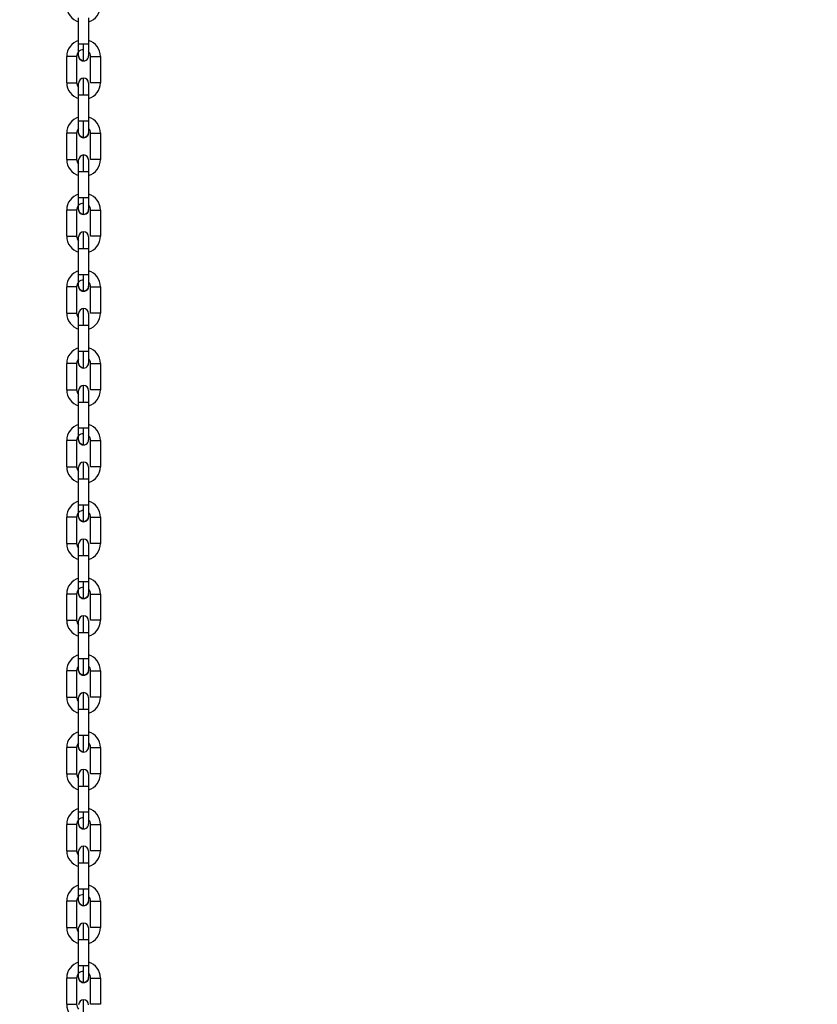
# Model space of a CAD drawing. Header units: inches. Extents: x 170 to 288, y 234 to 248.
# Tile 319 of 480: x 235.489 to 235.911, y 242.74 to 243.261. Entities that reach past the tile are written whole.
import ezdxf

# ---------------------------------------------------------------- set-up
doc = ezdxf.new("R2010")
doc.units = ezdxf.units.IN
doc.header["$LTSCALE"] = 0.25
doc.header["$MEASUREMENT"] = 0
doc.layers.add('ANNOTATIONS', color=1, linetype='Continuous')
doc.layers.add('STANDARD Z GUIDE MOTOR LH', color=7, linetype='Continuous')
doc.styles.add('ARIAL', font='arial.ttf', dxfattribs={"height": 0.09375})
doc.dimstyles.new('STANDARD$0', dxfattribs={"dimtxt": 0.09375, "dimasz": 0.09375, "dimexe": 0.03125, "dimexo": 0.046875, "dimgap": 0.09, "dimtad": 0, "dimtih": 1, "dimtoh": 1, "dimdec": 4, "dimzin": 0, "dimdsep": 46, "dimtxsty": 'ARIAL', "dimcen": 0.09, "dimadec": 0, "dimazin": 0, "dimtfac": 1, "dimtdec": 4, "dimtofl": 0, "dimtmove": 0, "dimatfit": 1, "dimfxl": 1, "dimtolj": 1, "dimtzin": 0, "dimarcsym": 0})

# ---------------------------------------------------------------- blocks, each defined once
blk = doc.blocks.new('*D42')
at = {"layer": 'ANNOTATIONS', "color": 0, "lineweight": -2, "transparency": 16777216}
for p, q in [((234.7269041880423, 244.1437778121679), (236.4418407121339, 244.1437778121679)), ((236.4105907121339, 244.0500278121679), (236.4105907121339, 242.2801168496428)), ((236.4105907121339, 240.2331944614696), (236.4105907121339, 242.0031054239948)), ((235.1331541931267, 240.1394444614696), (236.4418407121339, 240.1394444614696))]:
    blk.add_line(p, q, dxfattribs=at)
at = {"layer": 'ANNOTATIONS', "color": 0, "transparency": 16777216}
for points in [[(236.3949657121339, 244.0500278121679), (236.4262157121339, 244.0500278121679), (236.4105907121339, 244.1437778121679)], [(236.3949657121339, 240.2331944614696), (236.4262157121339, 240.2331944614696), (236.4105907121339, 240.1394444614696)]]:
    blk.add_solid(points, dxfattribs=at)
at = {"layer": 'defpoints', "color": 0, "transparency": 16777216}
for p in [(234.6800291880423, 244.1437778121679), (236.4105907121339, 244.1437778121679), (235.0862791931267, 240.1394444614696)]:
    blk.add_point(p, dxfattribs=at)
at = {"layer": 'ANNOTATIONS', "color": 0, "transparency": 16777216, "insert": (236.4105907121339, 242.1416111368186), "char_height": 0.09375, "attachment_point": 5, "style": 'ARIAL'}
blk.add_mtext('\\A1;OPENING HEIGHT', dxfattribs=at)

msp = doc.modelspace()

# ---------------------------------------------------------------- linework, layer by layer
at = {"layer": 'STANDARD Z GUIDE MOTOR LH'}
for p, q in [((235.5203995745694, 243.2478109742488), (235.5203998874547, 243.2617217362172)), ((235.5256492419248, 243.2617216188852), (235.5256489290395, 243.2478108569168)), ((235.5140999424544, 243.2274802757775), (235.5141002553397, 243.2413910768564)), ((235.5193496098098, 243.2413909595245), (235.5193492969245, 243.2274801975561)), ((235.5266984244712, 243.2274800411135), (235.5266986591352, 243.2413908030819)), ((235.5319480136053, 243.2413907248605), (235.53194770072, 243.2274799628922)), ((235.5203987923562, 243.2071495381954), (235.5203990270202, 243.2210603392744)), ((235.5203990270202, 243.2210603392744), (235.5230237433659, 243.2210603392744)), ((235.5256483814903, 243.2210602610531), (235.5256481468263, 243.2071494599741)), ((235.5256484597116, 243.2234205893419), (235.5256483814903, 243.2222633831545)), ((235.5140991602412, 243.1868188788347), (235.5140993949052, 243.2007296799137)), ((235.5193487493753, 243.2007295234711), (235.5193485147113, 243.1868188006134)), ((235.5266975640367, 243.1868186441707), (235.526697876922, 243.2007293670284)), ((235.5319471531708, 243.2007292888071), (235.5319469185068, 243.1868185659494)), ((235.5203979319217, 243.1664881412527), (235.520398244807, 243.1803989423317)), ((235.520398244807, 243.1803989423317), (235.5230228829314, 243.1803989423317)), ((235.5256475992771, 243.1803987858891), (235.5256472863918, 243.1664880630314)), ((235.5240270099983, 243.1664881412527), (235.5203979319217, 243.1664881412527)), ((235.5140982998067, 243.146157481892), (235.514098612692, 243.1600682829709)), ((235.5193479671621, 243.1600681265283), (235.5193476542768, 243.1461574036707)), ((235.5266967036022, 243.146157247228), (235.5266970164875, 243.1600679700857)), ((235.5319463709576, 243.1600678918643), (235.5319460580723, 243.1461570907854)), ((235.5203970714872, 243.1258267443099), (235.5203973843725, 243.1397375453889)), ((235.5256467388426, 243.1397373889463), (235.5256464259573, 243.1258266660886)), ((235.5240262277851, 243.1258267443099), (235.5203970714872, 243.1258267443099)), ((235.5140974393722, 243.1054960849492), (235.5140977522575, 243.1194068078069)), ((235.5193471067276, 243.1194067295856), (235.5193467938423, 243.1054960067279)), ((235.526695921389, 243.1054958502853), (235.526696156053, 243.119406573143)), ((235.5319455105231, 243.1194064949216), (235.5319452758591, 243.1054956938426)), ((235.520396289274, 243.0851653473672), (235.520396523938, 243.0990760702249)), ((235.5256458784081, 243.0990759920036), (235.5256456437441, 243.0851651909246)), ((235.5230209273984, 243.0851653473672), (235.520396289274, 243.0851653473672)), ((235.514096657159, 243.0648346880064), (235.514096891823, 243.0787454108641)), ((235.5193462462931, 243.0787453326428), (235.5193460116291, 243.0648345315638)), ((235.5266950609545, 243.0648343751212), (235.5266953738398, 243.0787451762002)), ((235.5319447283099, 243.0787450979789), (235.5319444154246, 243.0648342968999)), ((235.5203954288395, 243.0445039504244), (235.5203957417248, 243.0584146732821)), ((235.5203957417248, 243.0584146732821), (235.5240248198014, 243.0584146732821)), ((235.5256450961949, 243.0584145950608), (235.5256447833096, 243.0445037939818)), ((235.5140957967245, 243.0241732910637), (235.5140961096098, 243.0380840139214)), ((235.5193454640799, 243.0380839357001), (235.5193451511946, 243.0241731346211)), ((235.5266942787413, 243.0241729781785), (235.5266945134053, 243.0380837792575)), ((235.5319438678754, 243.0380836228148), (235.5319435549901, 243.0241728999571)), ((235.5203946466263, 243.0038424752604), (235.5203948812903, 243.0177532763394)), ((235.5203948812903, 243.0177532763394), (235.523019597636, 243.0177532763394)), ((235.5256442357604, 243.0177531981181), (235.5256439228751, 243.0038423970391)), ((235.5140950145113, 242.9835118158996), (235.5140952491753, 242.9974226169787)), ((235.5193446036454, 242.997422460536), (235.5193442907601, 242.9835117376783)), ((235.5266934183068, 242.9835115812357), (235.5266937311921, 242.9974223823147)), ((235.5319430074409, 242.9974222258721), (235.5319427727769, 242.9835115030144)), ((235.5203941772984, 242.9809941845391), (235.5203941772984, 242.9832597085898)), ((235.5203937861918, 242.9631810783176), (235.5203940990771, 242.9770918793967)), ((235.5203940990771, 242.9770918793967), (235.5230187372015, 242.9770918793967)), ((235.5256433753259, 242.977091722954), (235.5256431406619, 242.9631810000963)), ((235.5240228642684, 242.9631810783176), (235.5203937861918, 242.9631810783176)), ((235.5140941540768, 242.9428504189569), (235.5140944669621, 242.956761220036)), ((235.5193438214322, 242.9567610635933), (235.5193435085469, 242.9428503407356)), ((235.5266925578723, 242.942850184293), (235.5266928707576, 242.9567609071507)), ((235.5319422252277, 242.9567608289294), (235.5319419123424, 242.9428500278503)), ((235.5203929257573, 242.9225196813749), (235.5203932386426, 242.9364304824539)), ((235.5256425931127, 242.9364303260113), (235.5256422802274, 242.9225196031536)), ((235.5240220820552, 242.9225196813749), (235.5203929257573, 242.9225196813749)), ((235.5140932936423, 242.9021890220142), (235.5140936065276, 242.9160997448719)), ((235.5193429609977, 242.9160996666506), (235.5193426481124, 242.9021889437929)), ((235.5266917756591, 242.9021887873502), (235.5266920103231, 242.9160995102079)), ((235.5319413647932, 242.9160994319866), (235.5319411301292, 242.9021886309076)), ((235.5203921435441, 242.8818582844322), (235.5203923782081, 242.8957690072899)), ((235.5256417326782, 242.8957689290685), (235.5256414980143, 242.8818582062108)), ((235.5230167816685, 242.8818582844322), (235.5203921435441, 242.8818582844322)), ((235.5140925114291, 242.8615276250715), (235.5140927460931, 242.8754383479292)), ((235.5193421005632, 242.8754382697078), (235.5193418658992, 242.8615274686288)), ((235.5266909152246, 242.8615273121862), (235.5266912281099, 242.8754381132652)), ((235.53194058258, 242.8754380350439), (235.5319402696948, 242.8615272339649)), ((235.5203912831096, 242.8411968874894), (235.5203915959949, 242.8551076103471)), ((235.5203915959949, 242.8551076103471), (235.5240206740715, 242.8551076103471)), ((235.525640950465, 242.8551075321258), (235.5256406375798, 242.8411967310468)), ((235.5230159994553, 242.8411968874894), (235.5203912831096, 242.8411968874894)), ((235.5140916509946, 242.8208662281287), (235.5140919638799, 242.8347769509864)), ((235.51934131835, 242.8347768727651), (235.5193410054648, 242.8208660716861)), ((235.5266900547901, 242.8208659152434), (235.5266903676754, 242.8347767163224)), ((235.5319397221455, 242.8347765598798), (235.5319394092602, 242.8208658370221)), ((235.5203905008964, 242.8005354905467), (235.5203907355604, 242.8144462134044)), ((235.5203907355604, 242.8144462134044), (235.524019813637, 242.8144462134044)), ((235.5256400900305, 242.8144461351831), (235.5256397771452, 242.800535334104)), ((235.5140908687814, 242.7802047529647), (235.5140911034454, 242.7941155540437)), ((235.5193404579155, 242.7941154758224), (235.5193401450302, 242.7802046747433)), ((235.5266892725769, 242.7802045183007), (235.5266895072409, 242.7941153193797)), ((235.531938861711, 242.7941151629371), (235.5319386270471, 242.7802044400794)), ((235.5203900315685, 242.7776871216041), (235.5203900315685, 242.7799527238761)), ((235.5203896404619, 242.7598740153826), (235.5203899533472, 242.7737848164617)), ((235.5203899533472, 242.7737848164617), (235.5230145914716, 242.7737848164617)), ((235.525639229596, 242.773784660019), (235.5256389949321, 242.7598739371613)), ((235.5140900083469, 242.7395433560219), (235.5140903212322, 242.7534541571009)), ((235.519339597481, 242.7534540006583), (235.519339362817, 242.7395432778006)), ((235.5266884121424, 242.7395431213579), (235.5266887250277, 242.7534538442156)), ((235.5319380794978, 242.7534537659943), (235.5319377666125, 242.7395430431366))]:
    msp.add_line(p, q, dxfattribs=at)
at = {"layer": 'STANDARD Z GUIDE MOTOR LH', "flags": 128}
for points in [[(235.5203994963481, 243.2416429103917), (235.5203994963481, 243.2443842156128), (235.5203995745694, 243.2454506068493), (235.5203995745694, 243.2478109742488)], [(235.5230242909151, 243.2478109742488), (235.5220198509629, 243.2478109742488), (235.5211683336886, 243.2478110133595), (235.5205993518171, 243.2478110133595), (235.5203995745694, 243.2478109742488)], [(235.5230240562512, 243.239018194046), (235.5230240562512, 243.2391871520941), (235.5230241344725, 243.2396875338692), (235.5230241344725, 243.2429260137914), (235.5230242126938, 243.2444461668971), (235.5230242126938, 243.2460956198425), (235.5230242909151, 243.2478109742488)], [(235.5256489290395, 243.2478108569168), (235.5254491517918, 243.2478108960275), (235.5248801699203, 243.2478109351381), (235.524028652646, 243.2478109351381), (235.5230242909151, 243.2478109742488)], [(235.5256489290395, 243.2478108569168), (235.5256489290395, 243.2454504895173), (235.5256488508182, 243.2443840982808), (235.5256488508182, 243.2416427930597)], [(235.5193496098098, 243.2413909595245), (235.5191498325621, 243.2413909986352), (235.5185808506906, 243.2413909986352), (235.5177293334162, 243.2413910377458), (235.5167248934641, 243.2413910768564), (235.5141002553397, 243.2413910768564)], [(235.5230240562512, 243.239018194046), (235.5220196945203, 243.2392180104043), (235.521168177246, 243.2397869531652), (235.5205992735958, 243.2406384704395), (235.5203994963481, 243.2416429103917)], [(235.5266986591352, 243.2413908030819), (235.5268984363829, 243.2413908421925), (235.5274674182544, 243.2413908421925), (235.5283189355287, 243.2413908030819), (235.5293233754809, 243.2413908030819), (235.5303277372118, 243.2413907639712), (235.5311792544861, 243.2413907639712), (235.5317482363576, 243.2413907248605), (235.5319480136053, 243.2413907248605)], [(235.5140999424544, 243.2274802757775), (235.5142997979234, 243.2274803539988), (235.5157202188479, 243.2274803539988), (235.5167246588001, 243.2274802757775), (235.5185805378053, 243.2274802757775), (235.5191495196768, 243.2274801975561), (235.5193492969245, 243.2274801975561)], [(235.5203990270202, 243.2210603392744), (235.5203991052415, 243.2222636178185), (235.5203991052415, 243.2254217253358), (235.5203991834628, 243.226188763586)], [(235.5203991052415, 243.2254215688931), (235.5203991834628, 243.2261886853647), (235.5203991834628, 243.2272282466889)], [(235.5230237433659, 243.2210603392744), (235.5230237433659, 243.2227756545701), (235.5230238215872, 243.2244251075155), (235.5230238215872, 243.2272776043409), (235.5230238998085, 243.2283710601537), (235.5230238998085, 243.2298528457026)], [(235.5256485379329, 243.2272280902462), (235.5256485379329, 243.226758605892), (235.5256484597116, 243.2261886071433)], [(235.5256484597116, 243.226188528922), (235.5256484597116, 243.2234204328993)], [(235.53194770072, 243.2274799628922), (235.5311790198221, 243.2274799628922), (235.5303275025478, 243.2274800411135), (235.5266984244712, 243.2274800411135)], [(235.5230237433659, 243.2210603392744), (235.5240281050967, 243.2210602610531), (235.5256483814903, 243.2210602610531)], [(235.5256483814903, 243.2222635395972), (235.5256483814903, 243.2210602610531)], [(235.5203986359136, 243.2009814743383), (235.5203986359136, 243.2020210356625), (235.5203987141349, 243.2027881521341), (235.5203987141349, 243.2059462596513), (235.5203987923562, 243.2071495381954)], [(235.5248793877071, 243.2071495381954), (235.5220189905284, 243.2071495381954), (235.5211675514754, 243.2071496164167), (235.5205985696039, 243.2071496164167), (235.5203987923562, 243.2071495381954)], [(235.523023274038, 243.1983567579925), (235.523023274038, 243.2009321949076), (235.5230233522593, 243.2022646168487), (235.5230233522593, 243.2037847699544), (235.5230234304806, 243.2054342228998), (235.5230234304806, 243.2071495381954)], [(235.5256481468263, 243.2071494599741), (235.5254482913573, 243.2071494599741), (235.5248793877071, 243.2071495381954)], [(235.5256481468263, 243.2071494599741), (235.525648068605, 243.20594618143), (235.525648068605, 243.2037227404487), (235.5256479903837, 243.2027879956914), (235.5256479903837, 243.200981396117)], [(235.5193487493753, 243.2007295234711), (235.5191489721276, 243.2007296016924), (235.5177284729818, 243.2007296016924), (235.5167241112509, 243.2007296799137), (235.5140993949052, 243.2007296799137)], [(235.523023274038, 243.1983567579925), (235.5220188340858, 243.1985566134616), (235.5211673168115, 243.1991255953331), (235.5205984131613, 243.1999770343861), (235.5203986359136, 243.2009814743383)], [(235.5256479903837, 243.200981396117), (235.5254481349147, 243.1999769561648), (235.5248792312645, 243.1991255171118), (235.5240277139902, 243.1985565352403), (235.523023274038, 243.1983567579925)], [(235.526697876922, 243.2007293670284), (235.5268976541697, 243.2007294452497), (235.5283180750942, 243.2007294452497), (235.5293225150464, 243.2007293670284), (235.5311784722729, 243.2007293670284), (235.5317473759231, 243.2007292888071), (235.5319471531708, 243.2007292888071)], [(235.5230228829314, 243.1803989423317), (235.5230229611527, 243.1821142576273), (235.5230229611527, 243.1852837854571), (235.523023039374, 243.1866162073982), (235.523023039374, 243.1891914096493)], [(235.5140991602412, 243.1868188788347), (235.5177282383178, 243.1868188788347), (235.5185797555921, 243.1868188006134), (235.5193485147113, 243.1868188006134)], [(235.520398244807, 243.1803989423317), (235.520398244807, 243.1827592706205), (235.5203983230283, 243.1838255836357), (235.5203983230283, 243.1865667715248)], [(235.5256476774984, 243.1865666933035), (235.5256476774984, 243.1847601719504), (235.5256475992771, 243.1838255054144), (235.5256475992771, 243.1803987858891)], [(235.5256476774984, 243.184760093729), (235.5256475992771, 243.1838253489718)], [(235.5319469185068, 243.1868185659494), (235.5303266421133, 243.1868185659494), (235.5293222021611, 243.1868186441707), (235.5266975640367, 243.1868186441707)], [(235.5230228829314, 243.1803989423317), (235.5240273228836, 243.1803988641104), (235.5254477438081, 243.1803988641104), (235.5256475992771, 243.1803987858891)], [(235.5203977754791, 243.1603200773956), (235.5203977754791, 243.1604386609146), (235.5203978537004, 243.1607896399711), (235.5203978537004, 243.1641277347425), (235.5203979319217, 243.1652848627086), (235.5203979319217, 243.1664881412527)], [(235.5230224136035, 243.1576953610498), (235.5230224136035, 243.1583647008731), (235.5230224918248, 243.1591772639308), (235.5230224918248, 243.1616032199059), (235.5230225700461, 243.1631233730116), (235.5230225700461, 243.1664881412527)], [(235.5256472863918, 243.1664880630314), (235.5248785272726, 243.1664880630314), (235.5240270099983, 243.1664881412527)], [(235.5256472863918, 243.1664880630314), (235.5256472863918, 243.1652847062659), (235.5256472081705, 243.1641276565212), (235.5256472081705, 243.1613595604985), (235.5256471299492, 243.1607895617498), (235.5256471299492, 243.1603199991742)], [(235.5193479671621, 243.1600681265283), (235.5191481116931, 243.1600681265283), (235.5185792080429, 243.1600682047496), (235.5167232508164, 243.1600682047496), (235.5157188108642, 243.1600682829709), (235.514098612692, 243.1600682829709)], [(235.5230224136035, 243.1576953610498), (235.5220180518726, 243.1578951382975), (235.5211665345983, 243.1584641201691), (235.5205975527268, 243.1593156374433), (235.5203977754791, 243.1603200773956)], [(235.5256471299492, 243.1603199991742), (235.5254473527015, 243.159315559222), (235.52487837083, 243.1584640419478), (235.5240268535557, 243.1578951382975), (235.5230224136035, 243.1576953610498)], [(235.5266970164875, 243.1600679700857), (235.5303260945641, 243.1600679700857), (235.5311776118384, 243.1600678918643), (235.5319463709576, 243.1600678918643)], [(235.5230220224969, 243.1397374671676), (235.5230221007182, 243.1414528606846), (235.5230221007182, 243.14310231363), (235.5230221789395, 243.1446223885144), (235.5230221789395, 243.1470482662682), (235.5230222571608, 243.1478607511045), (235.5230222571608, 243.1485300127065)], [(235.5140982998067, 243.146157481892), (235.5177273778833, 243.146157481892), (235.5185788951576, 243.1461574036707), (235.5193476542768, 243.1461574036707)], [(235.5203973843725, 243.1397375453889), (235.5203973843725, 243.140940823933), (235.5203974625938, 243.1420978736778), (235.5203974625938, 243.1448658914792)], [(235.5203974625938, 243.1448658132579), (235.5203975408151, 243.1454358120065), (235.5203975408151, 243.1459053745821)], [(235.5256468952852, 243.1459052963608), (235.5256468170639, 243.1457867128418), (235.5256468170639, 243.1420976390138), (235.5256467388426, 243.1409405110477), (235.5256467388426, 243.1397372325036)], [(235.5319460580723, 243.1461570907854), (235.5317462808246, 243.1461571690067), (235.5303258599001, 243.1461571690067), (235.5293214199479, 243.146157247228), (235.5266967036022, 243.146157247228)], [(235.5203973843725, 243.1397375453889), (235.522017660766, 243.1397375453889), (235.5230220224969, 243.1397374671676)], [(235.5230220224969, 243.1397374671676), (235.5248779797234, 243.1397374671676), (235.5254469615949, 243.1397373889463), (235.5256467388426, 243.1397373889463)], [(235.5203969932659, 243.1196586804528), (235.5203969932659, 243.1214652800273), (235.5203970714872, 243.1224000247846), (235.5203970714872, 243.1258267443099)], [(235.5230216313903, 243.1170339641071), (235.5230216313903, 243.1196093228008), (235.5230217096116, 243.1209417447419), (235.5230217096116, 243.1241113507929), (235.5230217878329, 243.1258267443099)], [(235.5256464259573, 243.1258266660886), (235.5248776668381, 243.1258266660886), (235.5240262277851, 243.1258267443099)], [(235.5256464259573, 243.1258266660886), (235.5256464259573, 243.1234662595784), (235.525646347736, 243.1223998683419), (235.525646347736, 243.1196586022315)], [(235.5193471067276, 243.1194067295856), (235.5191473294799, 243.1194067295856), (235.5185783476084, 243.1194068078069), (235.515718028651, 243.1194068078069), (235.5148665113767, 243.1194068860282), (235.5142975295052, 243.1194068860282), (235.5140977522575, 243.1194068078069)], [(235.5230216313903, 243.1170339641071), (235.5220171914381, 243.1172337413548), (235.5211656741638, 243.1178027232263), (235.5205967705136, 243.1186542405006), (235.5203969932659, 243.1196586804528)], [(235.525646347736, 243.1196586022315), (235.525446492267, 243.1186541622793), (235.5248775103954, 243.117802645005), (235.5240259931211, 243.1172337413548), (235.5230216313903, 243.1170339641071)], [(235.526696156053, 243.119406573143), (235.5303253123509, 243.119406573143), (235.5311767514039, 243.1194064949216), (235.5319455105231, 243.1194064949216)], [(235.5140974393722, 243.1054960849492), (235.5167221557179, 243.1054960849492), (235.5177265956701, 243.1054960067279), (235.5193467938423, 243.1054960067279)], [(235.5230212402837, 243.0990760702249), (235.5230212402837, 243.1007914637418), (235.523021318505, 243.1024408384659), (235.523021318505, 243.1052934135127), (235.5230213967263, 243.1063868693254), (235.5230213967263, 243.1078686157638)], [(235.5319452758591, 243.1054956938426), (235.5317454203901, 243.1054956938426), (235.5311765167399, 243.1054957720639), (235.5293205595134, 243.1054957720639), (235.5283161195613, 243.1054958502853), (235.526695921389, 243.1054958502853)], [(235.520396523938, 243.0990760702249), (235.5203966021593, 243.1002794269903), (235.5203966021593, 243.1025027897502), (235.5203966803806, 243.1034374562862)], [(235.5203966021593, 243.1029784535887), (235.5203966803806, 243.1034373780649), (235.5203966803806, 243.1052439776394)], [(235.5256460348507, 243.105243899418), (235.5256460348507, 243.1042044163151), (235.5256459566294, 243.1034373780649), (235.5256459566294, 243.1002792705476), (235.5256458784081, 243.0990759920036)], [(235.520396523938, 243.0990760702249), (235.520596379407, 243.0990760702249), (235.5211652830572, 243.0990761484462), (235.5220168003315, 243.0990760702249), (235.5248771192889, 243.0990760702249)], [(235.5248771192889, 243.0990760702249), (235.5254461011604, 243.0990759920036), (235.5256458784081, 243.0990759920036)], [(235.5203961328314, 243.0789972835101), (235.5203961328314, 243.0800368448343), (235.5203962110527, 243.0808038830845), (235.5203962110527, 243.0839619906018), (235.520396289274, 243.0851653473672)], [(235.5230207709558, 243.0763725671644), (235.5230207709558, 243.0778544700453), (235.5230208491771, 243.078947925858), (235.5230208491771, 243.0818005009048), (235.5230209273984, 243.0834499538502), (235.5230209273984, 243.0851653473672)], [(235.5256456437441, 243.0851651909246), (235.5254457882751, 243.0851652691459), (235.5240253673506, 243.0851652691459), (235.5230209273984, 243.0851653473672)], [(235.5256456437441, 243.0851651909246), (235.5256455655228, 243.0839619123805), (235.5256455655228, 243.0808038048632), (235.5256454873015, 243.0800366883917), (235.5256454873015, 243.0789971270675)], [(235.5193462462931, 243.0787453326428), (235.5185774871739, 243.0787453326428), (235.5177260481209, 243.0787454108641), (235.514096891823, 243.0787454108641)], [(235.5230207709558, 243.0763725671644), (235.5220163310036, 243.0765723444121), (235.5211648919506, 243.0771413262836), (235.5205959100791, 243.0779928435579), (235.5203961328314, 243.0789972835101)], [(235.5266953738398, 243.0787451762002), (235.5293200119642, 243.0787451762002), (235.5303244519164, 243.0787450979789), (235.5319447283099, 243.0787450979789)], [(235.514096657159, 243.0648346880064), (235.5167212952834, 243.0648346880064), (235.5177257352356, 243.0648346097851), (235.5191462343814, 243.0648346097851), (235.5193460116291, 243.0648345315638)], [(235.5203957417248, 243.0584146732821), (235.5203957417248, 243.0607750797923), (235.5203958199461, 243.0618413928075), (235.5203958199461, 243.0645825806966)], [(235.5230203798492, 243.0584146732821), (235.5230204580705, 243.0601300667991), (235.5230204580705, 243.0617794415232), (235.5230205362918, 243.0632995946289), (235.5230205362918, 243.0665379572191), (235.5230206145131, 243.0670382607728), (235.5230206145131, 243.067207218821)], [(235.5256451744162, 243.0645825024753), (235.5256451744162, 243.0618413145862)], [(235.5319444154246, 243.0648342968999), (235.5317446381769, 243.0648342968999), (235.5311756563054, 243.0648343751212), (235.5283153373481, 243.0648343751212), (235.5274638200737, 243.0648344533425), (235.5268948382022, 243.0648344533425), (235.5266950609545, 243.0648343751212)], [(235.5240248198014, 243.0584146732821), (235.5248763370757, 243.0584145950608), (235.5256450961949, 243.0584145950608)], [(235.5256451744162, 243.0618411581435), (235.5256450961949, 243.060774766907), (235.5256450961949, 243.0584143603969)], [(235.5203953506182, 243.0383358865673), (235.5203953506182, 243.0410771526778), (235.5203954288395, 243.0421435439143), (235.5203954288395, 243.0445039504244)], [(235.5230201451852, 243.0445038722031), (235.5220157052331, 243.0445039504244), (235.5203954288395, 243.0445039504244)], [(235.5230199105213, 243.0357110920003), (235.5230199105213, 243.0358801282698), (235.5230199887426, 243.0363805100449), (235.5230199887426, 243.0396189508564), (235.5230200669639, 243.0411391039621), (235.5230200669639, 243.0427885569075), (235.5230201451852, 243.0445038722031)], [(235.5256447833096, 243.0445037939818), (235.5254450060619, 243.0445038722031), (235.5230201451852, 243.0445038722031)], [(235.5256447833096, 243.0445037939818), (235.5256447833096, 243.0433005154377), (235.5256447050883, 243.042143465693), (235.5256447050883, 243.0388052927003), (235.525644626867, 243.0384543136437), (235.525644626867, 243.0383357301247)], [(235.5193454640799, 243.0380839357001), (235.5185767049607, 243.0380839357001), (235.5177251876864, 243.0380840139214), (235.5140961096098, 243.0380840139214)], [(235.5230199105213, 243.0357110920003), (235.5220155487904, 243.0359109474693), (235.5211640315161, 243.0364799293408), (235.5205951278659, 243.0373314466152), (235.5203953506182, 243.0383358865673)], [(235.5266945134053, 243.0380837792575), (235.529319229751, 243.0380837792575), (235.5303235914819, 243.0380837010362), (235.5317440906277, 243.0380837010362), (235.5319438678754, 243.0380836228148)], [(235.5140957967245, 243.0241732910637), (235.5157160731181, 243.0241732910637), (235.5167205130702, 243.0241732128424), (235.5185763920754, 243.0241732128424), (235.5191453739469, 243.0241731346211), (235.5193451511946, 243.0241731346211)], [(235.5203948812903, 243.0177532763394), (235.5203949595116, 243.0189565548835), (235.5203949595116, 243.0221146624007), (235.5203950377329, 243.0228817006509)], [(235.5203949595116, 243.0221145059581), (235.5203950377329, 243.0228816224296), (235.5203950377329, 243.0239211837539)], [(235.523019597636, 243.0177532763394), (235.523019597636, 243.019468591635), (235.5230196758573, 243.0211180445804), (235.5230196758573, 243.0239705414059), (235.5230197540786, 243.0250639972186), (235.5230197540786, 243.026545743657)], [(235.525644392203, 243.023451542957), (235.5256443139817, 243.0228815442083)], [(235.5256443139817, 243.0228815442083), (235.5256443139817, 243.0201133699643)], [(235.525644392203, 243.0239210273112), (235.525644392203, 243.023451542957)], [(235.5319435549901, 243.0241728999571), (235.5311748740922, 243.0241728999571), (235.5303233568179, 243.0241729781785), (235.5266942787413, 243.0241729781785)], [(235.523019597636, 243.0177532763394), (235.5240239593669, 243.0177531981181), (235.5256442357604, 243.0177531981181)], [(235.5256443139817, 243.0201135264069), (235.5256442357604, 243.0189564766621), (235.5256442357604, 243.0177531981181)], [(235.5203944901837, 242.9976744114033), (235.5203944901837, 242.999481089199), (235.520394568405, 243.000415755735), (235.520394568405, 243.0026391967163), (235.5203946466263, 243.0038424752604)], [(235.5230192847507, 243.0038424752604), (235.5220148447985, 243.0038425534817), (235.520594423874, 243.0038425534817), (235.5203946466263, 243.0038424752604)], [(235.5230191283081, 242.9950496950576), (235.5230191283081, 242.9976251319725), (235.5230192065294, 242.9989575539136), (235.5230192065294, 243.0004777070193), (235.5230192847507, 243.0021271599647), (235.5230192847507, 243.0038424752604)], [(235.5256439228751, 243.0038423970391), (235.5254441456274, 243.0038423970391), (235.5248752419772, 243.0038424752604), (235.5230192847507, 243.0038424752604)], [(235.5256439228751, 243.0038423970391), (235.5256439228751, 243.0004156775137), (235.5256438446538, 242.9994809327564), (235.5256438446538, 242.997674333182)], [(235.5193446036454, 242.997422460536), (235.5191448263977, 242.9974225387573), (235.5177243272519, 242.9974225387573), (235.516719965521, 242.9974226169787), (235.5140952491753, 242.9974226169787)], [(235.5230191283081, 242.9950496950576), (235.5220146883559, 242.9952495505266), (235.5211631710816, 242.9958185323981), (235.5205942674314, 242.9966700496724), (235.5203944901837, 242.9976744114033)], [(235.5256438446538, 242.997674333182), (235.5254439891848, 242.9966698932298), (235.5248750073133, 242.9958184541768), (235.524023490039, 242.9952494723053), (235.5230191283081, 242.9950496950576)], [(235.5266937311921, 242.9974223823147), (235.5283139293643, 242.9974223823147), (235.5293183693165, 242.9974223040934), (235.531174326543, 242.9974223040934), (235.5317432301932, 242.9974222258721), (235.5319430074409, 242.9974222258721)], [(235.5230187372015, 242.9770918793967), (235.5230187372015, 242.9788071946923), (235.5230188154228, 242.9804566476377), (235.5230188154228, 242.9819768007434), (235.5230188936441, 242.9833091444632), (235.5230188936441, 242.9858843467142)], [(235.5140950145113, 242.9835118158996), (235.5185756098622, 242.9835118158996), (235.5191445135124, 242.9835117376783), (235.5193442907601, 242.9835117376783)], [(235.5203940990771, 242.9770918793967), (235.5203940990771, 242.980518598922), (235.5203941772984, 242.9814531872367)], [(235.5256435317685, 242.9832596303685), (235.5256435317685, 242.9814530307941), (235.5256434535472, 242.980518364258), (235.5256434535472, 242.9782948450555), (235.5256433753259, 242.9770915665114)], [(235.5319427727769, 242.9835115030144), (235.5311740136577, 242.9835115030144), (235.5303224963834, 242.9835115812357), (235.5266934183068, 242.9835115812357)], [(235.5230187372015, 242.9770918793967), (235.5240231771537, 242.9770918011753), (235.5254435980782, 242.9770918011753), (235.5256433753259, 242.977091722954)], [(235.5203936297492, 242.9570130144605), (235.5203936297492, 242.9574825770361), (235.5203937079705, 242.9580525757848), (235.5203937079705, 242.9608207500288), (235.5203937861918, 242.9619777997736), (235.5203937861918, 242.9631810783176)], [(235.5230182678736, 242.9543882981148), (235.5230182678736, 242.9558702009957), (235.5230183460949, 242.9569637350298), (235.5230183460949, 242.9582961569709), (235.5230184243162, 242.9598163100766), (235.5230184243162, 242.9631810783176)], [(235.5256431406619, 242.9631810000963), (235.5248743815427, 242.9631810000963), (235.5240228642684, 242.9631810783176)], [(235.5256431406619, 242.9631810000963), (235.5256431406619, 242.961977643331), (235.5256430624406, 242.9608205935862), (235.5256430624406, 242.9588195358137), (235.5256429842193, 242.9580524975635), (235.5256429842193, 242.9570129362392)], [(235.5193438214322, 242.9567610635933), (235.5191439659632, 242.9567611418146), (235.5167191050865, 242.9567611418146), (235.5157146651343, 242.956761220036), (235.5140944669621, 242.956761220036)], [(235.5230182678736, 242.9543882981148), (235.5220138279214, 242.9545880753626), (235.5211623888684, 242.955157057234), (235.5205934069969, 242.9560085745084), (235.5203936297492, 242.9570130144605)], [(235.5256429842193, 242.9570129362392), (235.5254432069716, 242.956008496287), (235.5248742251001, 242.9551569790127), (235.5240227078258, 242.9545880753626), (235.5230182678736, 242.9543882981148)], [(235.5266928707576, 242.9567609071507), (235.5311734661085, 242.9567609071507), (235.53174244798, 242.9567608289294), (235.5319422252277, 242.9567608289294)], [(235.523017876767, 242.9364304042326), (235.5230179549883, 242.9381457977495), (235.5230179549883, 242.9397952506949), (235.5230180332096, 242.9413153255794), (235.5230180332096, 242.9437412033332), (235.523018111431, 242.9445536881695), (235.523018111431, 242.9452229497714)], [(235.5140941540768, 242.9428504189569), (235.5177232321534, 242.9428504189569), (235.5185747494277, 242.9428503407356), (235.5193435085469, 242.9428503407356)], [(235.5203932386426, 242.9364304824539), (235.5203932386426, 242.937633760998), (235.5203933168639, 242.9387908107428), (235.5203933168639, 242.9421288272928)], [(235.5203933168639, 242.9421288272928), (235.5203933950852, 242.9424798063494), (235.5203933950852, 242.9425983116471)], [(235.525642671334, 242.939856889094), (235.5256425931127, 242.9387905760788), (235.5256425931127, 242.9364301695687)], [(235.525642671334, 242.9425982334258), (235.525642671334, 242.9398570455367)], [(235.5319419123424, 242.9428500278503), (235.5317421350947, 242.9428501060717), (235.5303216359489, 242.9428501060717), (235.529317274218, 242.942850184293), (235.5266925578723, 242.942850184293)], [(235.5203932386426, 242.9364304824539), (235.5220135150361, 242.9364304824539), (235.523017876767, 242.9364304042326)], [(235.523017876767, 242.9364304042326), (235.5248738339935, 242.9364304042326), (235.525442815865, 242.9364303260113), (235.5256425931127, 242.9364303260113)], [(235.520392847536, 242.9163516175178), (235.520392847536, 242.9190929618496), (235.5203929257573, 242.9201592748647), (235.5203929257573, 242.9225196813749)], [(235.5230174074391, 242.9137269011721), (235.5230174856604, 242.9138958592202), (235.5230174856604, 242.9163022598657), (235.5230175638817, 242.9176346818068), (235.5230175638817, 242.9208042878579), (235.523017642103, 242.9225196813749)], [(235.5256422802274, 242.9225196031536), (235.5248735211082, 242.9225196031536), (235.5240220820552, 242.9225196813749)], [(235.5256422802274, 242.9225196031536), (235.5256422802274, 242.9201591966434), (235.5256422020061, 242.9190928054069), (235.5256422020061, 242.9163515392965)], [(235.5193429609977, 242.9160996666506), (235.51914318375, 242.9160996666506), (235.5185742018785, 242.9160997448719), (235.5157138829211, 242.9160997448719), (235.5148623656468, 242.9160998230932), (235.5142933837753, 242.9160998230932), (235.5140936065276, 242.9160997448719)], [(235.5230174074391, 242.9137269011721), (235.5220130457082, 242.9139266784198), (235.5211615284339, 242.9144956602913), (235.5205926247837, 242.9153471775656), (235.520392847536, 242.9163516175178)], [(235.5256422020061, 242.9163515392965), (235.5254423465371, 242.9153470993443), (235.5248733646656, 242.91449558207), (235.5240218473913, 242.9139266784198), (235.5230174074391, 242.9137269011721)], [(235.5266920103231, 242.9160995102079), (235.5303210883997, 242.9160995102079), (235.531172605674, 242.9160994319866), (235.5319413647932, 242.9160994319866)], [(235.5140932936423, 242.9021890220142), (235.516718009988, 242.9021890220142), (235.5177224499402, 242.9021889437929), (235.5193426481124, 242.9021889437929)], [(235.5230170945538, 242.8957690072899), (235.5230170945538, 242.8974844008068), (235.5230171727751, 242.8991338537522), (235.5230171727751, 242.9019863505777), (235.5230172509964, 242.9030798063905), (235.5230172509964, 242.9045615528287)], [(235.5319411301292, 242.9021886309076), (235.5317412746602, 242.9021887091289), (235.5293164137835, 242.9021887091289), (235.5283119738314, 242.9021887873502), (235.5266917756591, 242.9021887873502)], [(235.5203923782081, 242.8957690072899), (235.5203924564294, 242.8969723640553), (235.5203924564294, 242.8991957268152), (235.5203925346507, 242.9001303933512)], [(235.5203924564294, 242.8996713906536), (235.5203925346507, 242.9001303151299), (235.5203925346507, 242.9019369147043)], [(235.5256418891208, 242.901936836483), (235.5256418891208, 242.9008973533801), (235.5256418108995, 242.9001303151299), (235.5256418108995, 242.8969722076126), (235.5256417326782, 242.8957689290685)], [(235.5256418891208, 242.9008972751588), (235.5256418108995, 242.9001301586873)], [(235.5203923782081, 242.8957690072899), (235.5205922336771, 242.8957690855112), (235.5211611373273, 242.8957690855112), (235.5220126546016, 242.8957690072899), (235.524872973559, 242.8957690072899)], [(235.524872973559, 242.8957690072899), (235.5254419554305, 242.8957689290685), (235.5256417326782, 242.8957689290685)], [(235.5203919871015, 242.8756902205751), (235.5203919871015, 242.8767297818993), (235.5203920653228, 242.8774968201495), (235.5203920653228, 242.8806549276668), (235.5203921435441, 242.8818582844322)], [(235.5230166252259, 242.8730655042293), (235.5230166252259, 242.8745474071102), (235.5230167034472, 242.875640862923), (235.5230167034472, 242.8784934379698), (235.5230167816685, 242.8801428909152), (235.5230167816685, 242.8818582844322)], [(235.5256414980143, 242.8818582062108), (235.5240212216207, 242.8818582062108), (235.5230167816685, 242.8818582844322)], [(235.5256414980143, 242.8818582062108), (235.5256414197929, 242.8806548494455), (235.5256414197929, 242.8784314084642), (235.5256413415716, 242.8774967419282), (235.5256413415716, 242.8756900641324)], [(235.5193421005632, 242.8754382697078), (235.518573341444, 242.8754382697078), (235.517721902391, 242.8754383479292), (235.5140927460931, 242.8754383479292)], [(235.5230166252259, 242.8730655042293), (235.5220121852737, 242.873265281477), (235.5211607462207, 242.8738342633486), (235.5205917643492, 242.8746857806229), (235.5203919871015, 242.8756902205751)], [(235.5266912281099, 242.8754381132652), (235.5293158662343, 242.8754381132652), (235.5303203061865, 242.8754380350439), (235.53194058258, 242.8754380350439)], [(235.5140925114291, 242.8615276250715), (235.5167171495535, 242.8615276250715), (235.5177215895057, 242.8615275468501), (235.5191420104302, 242.8615275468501), (235.5193418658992, 242.8615274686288)], [(235.5203915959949, 242.8551076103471), (235.5203915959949, 242.8574680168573), (235.5203916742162, 242.8585343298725), (235.5203916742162, 242.8612755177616)], [(235.5230162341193, 242.8551076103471), (235.5230163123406, 242.8568230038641), (235.5230163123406, 242.8599925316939), (235.5230163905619, 242.8613249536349), (235.5230163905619, 242.863900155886)], [(235.5256410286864, 242.8612754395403), (235.5256410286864, 242.8585342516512)], [(235.5319402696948, 242.8615272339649), (235.531740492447, 242.8615272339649), (235.5311715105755, 242.8615273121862), (235.529315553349, 242.8615273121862), (235.5283111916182, 242.8615273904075), (235.5268906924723, 242.8615273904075), (235.5266909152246, 242.8615273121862)], [(235.5240206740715, 242.8551076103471), (235.5248721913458, 242.8551075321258), (235.525640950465, 242.8551075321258)], [(235.5256410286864, 242.8585340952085), (235.525640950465, 242.857467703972), (235.525640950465, 242.8551072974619)], [(235.5203912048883, 242.8350288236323), (235.5203912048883, 242.8377700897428), (235.5203912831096, 242.8388364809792), (235.5203912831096, 242.8411968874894)], [(235.5230157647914, 242.8324041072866), (235.5230157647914, 242.8330734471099), (235.5230158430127, 242.8338860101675), (235.5230158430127, 242.8363118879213), (235.523015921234, 242.8378320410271), (235.523015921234, 242.8394814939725), (235.5230159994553, 242.8411968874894)], [(235.5256406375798, 242.8411967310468), (235.525440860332, 242.8411968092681), (235.5240203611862, 242.8411968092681), (235.5230159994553, 242.8411968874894)], [(235.5256406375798, 242.8411967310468), (235.5256406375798, 242.8399934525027), (235.5256405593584, 242.8388364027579), (235.5256405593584, 242.8360682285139), (235.5256404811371, 242.8354982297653), (235.5256404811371, 242.8350286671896)], [(235.51934131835, 242.8347768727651), (235.5185725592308, 242.8347768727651), (235.5177210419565, 242.8347769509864), (235.5140919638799, 242.8347769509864)], [(235.5230157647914, 242.8324040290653), (235.5220114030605, 242.8326038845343), (235.5211598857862, 242.8331728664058), (235.5205909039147, 242.8340243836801), (235.5203912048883, 242.8350288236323)], [(235.5266903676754, 242.8347767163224), (235.5293150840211, 242.8347767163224), (235.530319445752, 242.8347766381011), (235.5317399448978, 242.8347766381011), (235.5319397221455, 242.8347765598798)], [(235.5140916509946, 242.8208662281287), (235.5157119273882, 242.8208662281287), (235.5167163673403, 242.8208661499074), (235.5185722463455, 242.8208661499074), (235.519141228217, 242.8208660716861), (235.5193410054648, 242.8208660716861)], [(235.5203907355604, 242.8144462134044), (235.5203907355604, 242.8156494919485), (235.5203908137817, 242.8168065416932), (235.5203908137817, 242.819574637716)], [(235.5203908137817, 242.8195745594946), (235.520390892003, 242.8201445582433), (235.520390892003, 242.8206141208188)], [(235.5230154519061, 242.8144462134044), (235.5230154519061, 242.8178109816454), (235.5230155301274, 242.8193311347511), (235.5230155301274, 242.8217569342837), (235.5230156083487, 242.8225694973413), (235.5230156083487, 242.8232387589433)], [(235.5256402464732, 242.8206139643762), (235.5256402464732, 242.8204954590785), (235.5256401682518, 242.820144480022), (235.5256401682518, 242.8168063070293)], [(235.5319394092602, 242.8208658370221), (235.531170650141, 242.8208658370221), (235.530319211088, 242.8208659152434), (235.5266900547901, 242.8208659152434)], [(235.524019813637, 242.8144462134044), (235.5248713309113, 242.8144461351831), (235.5256400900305, 242.8144461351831)], [(235.5256401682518, 242.8168064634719), (235.5256400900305, 242.8156494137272), (235.5256400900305, 242.8144461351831)], [(235.5203903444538, 242.7943673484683), (235.5203903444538, 242.7961740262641), (235.5203904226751, 242.7971086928), (235.5203904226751, 242.7993321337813), (235.5203905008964, 242.8005354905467)], [(235.5230151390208, 242.8005354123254), (235.5220106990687, 242.8005354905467), (235.5203905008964, 242.8005354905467)], [(235.5230149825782, 242.7917426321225), (235.5230149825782, 242.7943180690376), (235.5230150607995, 242.7956504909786), (235.5230150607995, 242.7988200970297), (235.5230151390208, 242.8005354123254)], [(235.5256397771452, 242.800535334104), (235.5254399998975, 242.800535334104), (235.5248710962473, 242.8005354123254), (235.5230151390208, 242.8005354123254)], [(235.5256397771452, 242.800535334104), (235.5256397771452, 242.7981749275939), (235.5256396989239, 242.7971086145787), (235.5256396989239, 242.7943672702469)], [(235.5193404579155, 242.7941154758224), (235.517720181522, 242.7941154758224), (235.5167158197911, 242.7941155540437), (235.5140911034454, 242.7941155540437)], [(235.5230149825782, 242.7917426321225), (235.522010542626, 242.7919424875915), (235.5211590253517, 242.7925114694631), (235.5205901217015, 242.7933629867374), (235.5203903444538, 242.7943673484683)], [(235.5256396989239, 242.7943672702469), (235.5254398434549, 242.7933628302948), (235.5248708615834, 242.7925113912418), (235.5240193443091, 242.7919424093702), (235.5230149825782, 242.7917426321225)], [(235.5266895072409, 242.7941153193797), (235.5283097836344, 242.7941153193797), (235.5293142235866, 242.7941152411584), (235.5311701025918, 242.7941152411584), (235.5317390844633, 242.7941151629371), (235.531938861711, 242.7941151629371)], [(235.5230145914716, 242.7737848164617), (235.5230145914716, 242.7755001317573), (235.5230146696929, 242.7771495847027), (235.5230146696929, 242.7786697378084), (235.5230147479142, 242.7800020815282), (235.5230147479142, 242.7825772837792)], [(235.5140908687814, 242.7802047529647), (235.5142906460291, 242.780204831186), (235.5148595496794, 242.780204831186), (235.5157110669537, 242.7802047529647), (235.5185714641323, 242.7802047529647), (235.5191403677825, 242.7802046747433), (235.5193401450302, 242.7802046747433)], [(235.5203899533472, 242.7737848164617), (235.5203899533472, 242.777211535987), (235.5203900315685, 242.778146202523)], [(235.5256393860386, 242.7799525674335), (235.5256393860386, 242.778145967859), (235.5256393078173, 242.7772113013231), (235.5256393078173, 242.7749878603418), (235.525639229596, 242.7737845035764)], [(235.5319386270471, 242.7802044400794), (235.5311698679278, 242.7802044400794), (235.5303183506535, 242.7802045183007), (235.5266892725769, 242.7802045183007)], [(235.5230145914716, 242.7737848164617), (235.5240190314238, 242.7737847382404), (235.5254394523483, 242.7737847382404), (235.525639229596, 242.773784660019)], [(235.5203894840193, 242.7537059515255), (235.5203894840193, 242.7541755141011), (235.5203895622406, 242.7547455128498), (235.5203895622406, 242.7575136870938), (235.5203896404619, 242.7586707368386), (235.5203896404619, 242.7598740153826)], [(235.5248702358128, 242.7598740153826), (235.5220099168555, 242.7598740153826), (235.5211583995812, 242.759874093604), (235.5205894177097, 242.759874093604), (235.5203896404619, 242.7598740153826)], [(235.5230141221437, 242.7510812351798), (235.5230141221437, 242.7525631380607), (235.523014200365, 242.7536566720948), (235.523014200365, 242.7565092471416), (235.5230142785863, 242.758158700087), (235.5230142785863, 242.7598740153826)], [(235.5256389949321, 242.7598739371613), (235.5254392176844, 242.7598739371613), (235.5248702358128, 242.7598740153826)], [(235.5256389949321, 242.7598739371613), (235.5256389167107, 242.7586706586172), (235.5256389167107, 242.7555124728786), (235.5256388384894, 242.7547454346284), (235.5256388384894, 242.7537058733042)], [(235.519339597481, 242.7534540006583), (235.5191398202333, 242.7534540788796), (235.5177193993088, 242.7534540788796), (235.5167149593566, 242.7534541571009), (235.5140903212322, 242.7534541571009)], [(235.5230141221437, 242.7510812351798), (235.5220096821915, 242.7512810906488), (235.5211582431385, 242.7518499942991), (235.520589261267, 242.7527015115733), (235.5203894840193, 242.7537059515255)], [(235.5256388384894, 242.7537058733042), (235.5254390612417, 242.752701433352), (235.5248700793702, 242.7518499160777), (235.5240185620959, 242.7512810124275), (235.5230141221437, 242.7510812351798)], [(235.5266887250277, 242.7534538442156), (235.5268885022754, 242.753453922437), (235.5274574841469, 242.753453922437), (235.5283090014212, 242.7534538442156), (235.5311693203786, 242.7534538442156), (235.5317383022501, 242.7534537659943), (235.5319380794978, 242.7534537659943)], [(235.5230137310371, 242.7331233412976), (235.5230138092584, 242.7348387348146), (235.5230138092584, 242.7364881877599), (235.5230138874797, 242.7380082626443), (235.5230138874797, 242.7412466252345), (235.5230139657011, 242.7417470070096), (235.5230139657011, 242.7419158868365)], [(235.5140900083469, 242.7395433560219), (235.5177190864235, 242.7395433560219), (235.5185706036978, 242.7395432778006), (235.519339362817, 242.7395432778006)], [(235.5319377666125, 242.7395430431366), (235.530317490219, 242.7395430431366), (235.5293131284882, 242.7395431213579), (235.5266884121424, 242.7395431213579)]]:
    msp.add_lwpolyline(points, dxfattribs=at)
at = {"layer": 'STANDARD Z GUIDE MOTOR LH'}
for centre, radius, start, end in [((235.5228934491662, 243.2681415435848), 0.008792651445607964, 179.9988299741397, 253.5247191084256), ((235.5231559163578, 243.2681415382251), 0.00879265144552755, 286.4729408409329, 359.998829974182), ((235.5228929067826, 243.2413908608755), 0.00879265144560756, 106.4727034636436, 179.9985925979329), ((235.5231553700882, 243.2413908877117), 0.00879265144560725, 359.9988299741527, 73.52471910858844), ((235.5228929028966, 243.2413908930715), 0.003543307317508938, 89.99882997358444, 179.9988299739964), ((235.5230241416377, 243.2416428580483), 0.002624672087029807, 179.9988299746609, 359.9994094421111), ((235.5231553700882, 243.2413908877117), 0.003543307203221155, 359.9988299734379, 45.27391868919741), ((235.5228926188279, 243.2274801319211), 0.008792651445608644, 179.9988299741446, 253.5247191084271), ((235.5228926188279, 243.2274801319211), 0.003543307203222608, 179.9988299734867, 225.2739186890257), ((235.5230238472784, 243.2272281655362), 0.002624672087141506, 359.979854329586, 179.9798341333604), ((235.5231550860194, 243.2274801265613), 0.008792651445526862, 286.4729408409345, 359.9988299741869), ((235.5228945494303, 243.2007294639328), 0.00879265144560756, 106.4727034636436, 179.9985925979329), ((235.5231545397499, 243.200729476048), 0.00879265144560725, 359.9988299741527, 73.52471910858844), ((235.5228920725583, 243.2007294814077), 0.003543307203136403, 134.7240436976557, 179.9988299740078), ((235.5230233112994, 243.2009814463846), 0.002624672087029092, 179.9988299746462, 359.9988364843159), ((235.5231545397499, 243.200729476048), 0.00354330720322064, 359.9988299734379, 45.27391868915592), ((235.5230230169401, 243.1865667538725), 0.002624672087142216, 359.979854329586, 179.9798341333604), ((235.5228917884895, 243.1868187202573), 0.008792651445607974, 179.9988299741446, 253.5247190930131), ((235.5228917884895, 243.1868187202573), 0.003543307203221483, 179.9988299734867, 225.2739186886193), ((235.5231542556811, 243.1868187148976), 0.008792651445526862, 286.4729408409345, 359.9988299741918), ((235.5228945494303, 243.16006806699), 0.00879265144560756, 106.4727034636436, 179.9985925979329), ((235.5231537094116, 243.1600680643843), 0.00879265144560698, 359.9988299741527, 73.52471909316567), ((235.52289124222, 243.160068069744), 0.003543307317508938, 89.99882997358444, 179.9988299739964), ((235.5230224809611, 243.1603200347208), 0.002624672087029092, 179.9988299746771, 359.9988364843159), ((235.5231537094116, 243.1600680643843), 0.003543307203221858, 359.9988299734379, 45.27408937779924), ((235.5230221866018, 243.1459053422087), 0.002624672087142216, 359.979854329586, 179.9798341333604), ((235.5228909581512, 243.1461573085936), 0.008792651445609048, 179.9988299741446, 253.5247191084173), ((235.5228909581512, 243.1461573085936), 0.003543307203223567, 179.9988299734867, 225.27425536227), ((235.5231534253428, 243.1461573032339), 0.00879265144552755, 286.4729408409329, 359.9988299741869), ((235.5228904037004, 243.119406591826), 0.00879265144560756, 106.4727034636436, 179.9985925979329), ((235.5231528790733, 243.1194066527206), 0.00879265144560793, 359.9988299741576, 73.52471910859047), ((235.5228904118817, 243.1194066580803), 0.003543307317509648, 89.99882997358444, 179.9988299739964), ((235.5231528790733, 243.1194066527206), 0.003543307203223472, 359.9988299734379, 45.27437773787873), ((235.5230216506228, 243.1196586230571), 0.002624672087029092, 179.9988299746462, 359.9988364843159), ((235.5228901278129, 243.1054958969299), 0.008792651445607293, 179.9988299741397, 253.5247190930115), ((235.5228901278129, 243.1054958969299), 0.003543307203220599, 179.9988299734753, 225.2740915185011), ((235.5230213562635, 243.105243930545), 0.002624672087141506, 359.979854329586, 179.9798341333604), ((235.5231525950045, 243.1054958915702), 0.008792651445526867, 286.4729408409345, 359.9988299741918), ((235.5228895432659, 243.0787451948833), 0.00879265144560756, 106.4727034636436, 179.9985925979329), ((235.523152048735, 243.0787452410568), 0.008792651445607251, 359.9988299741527, 73.52471910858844), ((235.5228895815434, 243.0787452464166), 0.003543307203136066, 134.7240238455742, 179.9988299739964), ((235.523152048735, 243.0787452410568), 0.003543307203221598, 359.9988299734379, 45.27429658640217), ((235.5230208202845, 243.0789972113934), 0.002624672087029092, 179.9988299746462, 359.9994094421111), ((235.5228892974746, 243.0648344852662), 0.008792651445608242, 179.9988299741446, 253.5247191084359), ((235.5228892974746, 243.0648344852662), 0.003543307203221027, 179.9988299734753, 225.2739186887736), ((235.5230205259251, 243.0645825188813), 0.002624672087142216, 359.979854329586, 179.9798341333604), ((235.5231517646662, 243.0648344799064), 0.008792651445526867, 286.4729408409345, 359.9988299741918), ((235.5228887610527, 243.0380837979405), 0.00879265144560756, 106.4727034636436, 179.9985925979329), ((235.5231512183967, 243.0380838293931), 0.008792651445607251, 359.9988299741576, 73.52471910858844), ((235.5228887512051, 243.0380838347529), 0.003543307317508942, 89.99882997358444, 179.9988299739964), ((235.5230199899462, 243.0383357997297), 0.002624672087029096, 179.9988299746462, 359.9994094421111), ((235.5231512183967, 243.0380838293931), 0.003543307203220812, 359.9988299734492, 45.27407367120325), ((235.5228884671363, 243.0241730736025), 0.008792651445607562, 179.9988299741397, 253.5247191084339), ((235.5228884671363, 243.0241730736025), 0.003543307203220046, 179.9988299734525, 225.2739186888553), ((235.5230196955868, 243.0239211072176), 0.002624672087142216, 359.9798543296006, 179.9798341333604), ((235.5231509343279, 243.0241730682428), 0.008792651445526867, 286.4729408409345, 359.998829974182), ((235.5228879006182, 242.9974224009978), 0.00879265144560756, 106.4727034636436, 179.9985925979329), ((235.5231503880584, 242.9974224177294), 0.008792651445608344, 359.9988299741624, 73.52471909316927), ((235.5228879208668, 242.9974224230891), 0.003543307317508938, 89.99882997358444, 179.9988299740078), ((235.5230191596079, 242.9976743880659), 0.002624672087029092, 179.9988299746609, 359.9988364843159), ((235.5231503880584, 242.9974224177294), 0.003543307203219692, 359.9988299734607, 45.27359020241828), ((235.5230188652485, 242.9832596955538), 0.002624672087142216, 359.979854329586, 179.9798341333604), ((235.522887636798, 242.9835116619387), 0.00879265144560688, 179.9988299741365, 253.5247191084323), ((235.522887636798, 242.9835116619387), 0.003543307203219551, 179.9988299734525, 225.2739186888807), ((235.5231501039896, 242.983511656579), 0.008792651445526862, 286.4729408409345, 359.9988299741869), ((235.5228871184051, 242.956761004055), 0.00879265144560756, 106.4727034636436, 179.9985925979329), ((235.52314955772, 242.9567610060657), 0.00879265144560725, 359.9988299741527, 73.52471910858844), ((235.5228870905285, 242.9567610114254), 0.003543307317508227, 89.99882997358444, 179.9988299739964), ((235.5230183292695, 242.9570129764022), 0.002624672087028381, 179.9988299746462, 359.9988364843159), ((235.52314955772, 242.9567610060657), 0.003543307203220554, 359.9988299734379, 45.27391868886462), ((235.5230180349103, 242.9425982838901), 0.002624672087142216, 359.979854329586, 179.9798341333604), ((235.5228868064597, 242.9428502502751), 0.008792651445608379, 179.9988299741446, 253.5247190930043), ((235.5228868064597, 242.9428502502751), 0.003543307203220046, 179.9988299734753, 225.2739186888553), ((235.5231492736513, 242.9428502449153), 0.008792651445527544, 286.4729408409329, 359.9988299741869), ((235.5228862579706, 242.916099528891), 0.00879265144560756, 106.4727034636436, 179.9985925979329), ((235.5231487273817, 242.9160995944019), 0.00879265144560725, 359.9988299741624, 73.52471910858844), ((235.5228862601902, 242.9160995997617), 0.003543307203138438, 134.7238329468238, 179.9988299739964), ((235.5231487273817, 242.9160995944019), 0.00354330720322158, 359.9988299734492, 45.27415993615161), ((235.5230174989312, 242.9163515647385), 0.002624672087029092, 179.9988299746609, 359.9988364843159), ((235.5228859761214, 242.9021888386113), 0.00879265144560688, 179.9988299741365, 253.5247191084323), ((235.5228859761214, 242.9021888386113), 0.003543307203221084, 179.9988299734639, 225.2739186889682), ((235.5230172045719, 242.9019368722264), 0.002624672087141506, 359.979854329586, 179.9798341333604), ((235.523148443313, 242.9021888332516), 0.008792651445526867, 286.4729408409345, 359.998829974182), ((235.522885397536, 242.8754381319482), 0.00879265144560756, 106.4727034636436, 179.9985925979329), ((235.5231478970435, 242.8754381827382), 0.00879265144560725, 359.9988299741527, 73.52471910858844), ((235.5228854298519, 242.875438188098), 0.003543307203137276, 134.7240330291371, 179.9988299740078), ((235.5231478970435, 242.8754381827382), 0.003543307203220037, 359.9988299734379, 45.27391868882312), ((235.5230166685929, 242.8756901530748), 0.002624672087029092, 179.9988299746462, 359.9994094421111), ((235.5228851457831, 242.8615274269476), 0.008792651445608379, 179.9988299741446, 253.5247190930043), ((235.5228851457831, 242.8615274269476), 0.003543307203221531, 179.9988299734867, 225.2742049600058), ((235.5230163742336, 242.8612754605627), 0.002624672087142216, 359.979854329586, 179.9798341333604), ((235.5231476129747, 242.8615274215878), 0.008792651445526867, 286.4729408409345, 359.9988299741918), ((235.5228846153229, 242.8347767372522), 0.00879265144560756, 106.4727034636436, 179.9985925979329), ((235.5231470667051, 242.8347767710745), 0.008792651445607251, 359.9988299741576, 73.52471910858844), ((235.5228845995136, 242.8347767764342), 0.003543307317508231, 89.99882997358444, 179.9988299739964), ((235.5230158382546, 242.8350287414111), 0.002624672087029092, 179.9988299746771, 359.9994094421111), ((235.5231470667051, 242.8347767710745), 0.003543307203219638, 359.9988299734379, 45.27391868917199), ((235.5228843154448, 242.8208660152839), 0.008792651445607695, 179.9988299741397, 253.5247190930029), ((235.5228843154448, 242.8208660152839), 0.003543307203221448, 179.9988299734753, 225.2742160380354), ((235.5230155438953, 242.820614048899), 0.002624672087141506, 359.979854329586, 179.9798341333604), ((235.5231467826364, 242.8208660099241), 0.00879265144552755, 286.4729408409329, 359.998829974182), ((235.5228837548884, 242.7941153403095), 0.00879265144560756, 106.4727034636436, 179.9985925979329), ((235.5231462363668, 242.7941153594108), 0.00879265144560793, 359.9988299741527, 73.52471910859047), ((235.5228837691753, 242.7941153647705), 0.003543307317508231, 89.99882997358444, 179.9988299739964), ((235.5230150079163, 242.7943673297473), 0.002624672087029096, 179.9988299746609, 359.9988364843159), ((235.5231462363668, 242.7941153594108), 0.0035433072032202, 359.9988299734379, 45.27391868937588), ((235.523014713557, 242.7799526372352), 0.002624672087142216, 359.979854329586, 179.9798341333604), ((235.5228834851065, 242.7802046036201), 0.008792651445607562, 179.9988299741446, 253.5247191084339), ((235.5228834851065, 242.7802046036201), 0.003543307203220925, 179.9988299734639, 225.27391869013), ((235.5231459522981, 242.7802045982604), 0.008792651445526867, 286.4729408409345, 359.9988299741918), ((235.5228829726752, 242.7534539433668), 0.00879265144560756, 106.4727034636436, 179.9985925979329), ((235.5231454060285, 242.7534539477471), 0.00879265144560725, 359.9988299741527, 73.52471910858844), ((235.5228829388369, 242.7534539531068), 0.003543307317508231, 89.99882997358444, 179.9988299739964), ((235.523014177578, 242.7537059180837), 0.002624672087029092, 179.9988299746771, 359.9988364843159), ((235.5231454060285, 242.7534539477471), 0.003543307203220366, 359.9988299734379, 45.2740475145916), ((235.5230138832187, 242.7392912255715), 0.002624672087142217, 359.979854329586, 179.9798341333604), ((235.5228826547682, 242.7395431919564), 0.008792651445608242, 179.9988299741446, 253.5247191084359), ((235.5228826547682, 242.7395431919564), 0.003543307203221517, 179.9988299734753, 225.2740670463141)]:
    msp.add_arc(centre, radius, start, end, dxfattribs=at)

# ---------------------------------------------------------------- dimensions: what is measured, and where the dimension line sits
at = {"layer": 'ANNOTATIONS'}
dim = msp.add_linear_dim(base=(236.4105907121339, 244.1437778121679), p1=(235.0862791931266, 240.1394444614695), p2=(234.6800291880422, 244.1437778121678), angle=90, text='OPENING HEIGHT', dimstyle='STANDARD$0', dxfattribs=at)
dim.commit()
dim.dimension.update_dxf_attribs({"geometry": '*D42', "text_midpoint": (236.4105907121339, 242.1416111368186)})

doc.saveas('drawing.dxf')
